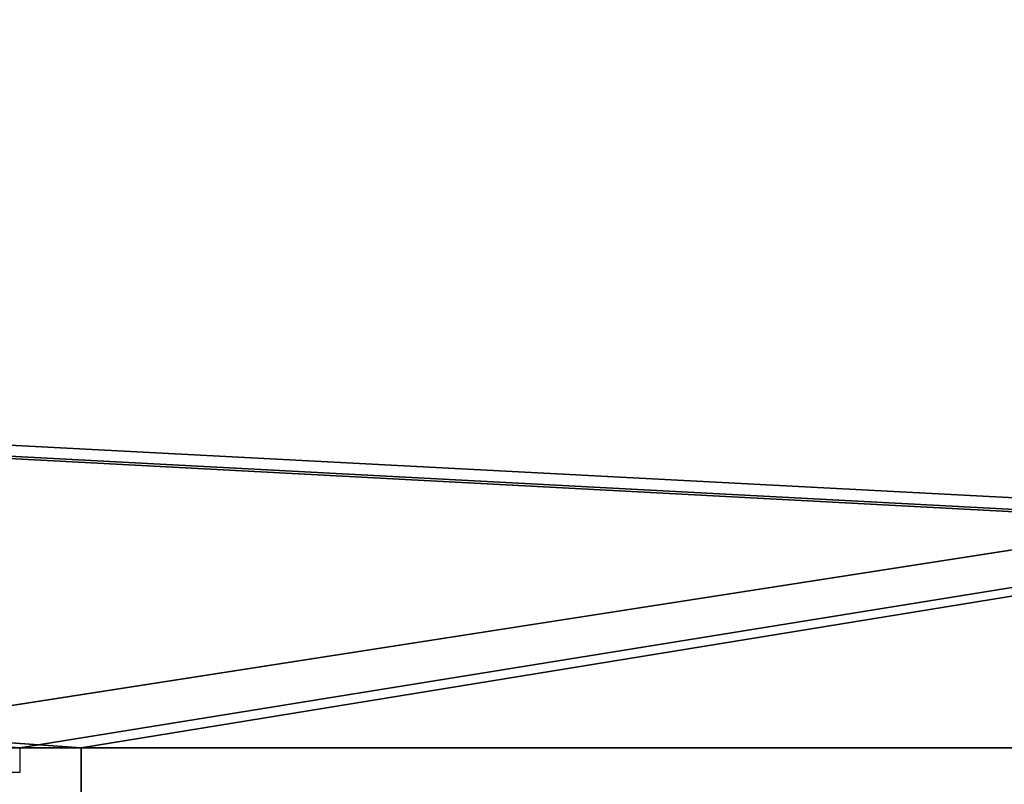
# Model space of a CAD drawing. Header units: millimetres. Extents: x -603 to 3703, y -115 to 249.
# Tile 537 of 656: x 1685 to 1725, y 21 to 52. Entities that reach past the tile are written whole.
import ezdxf

# ---------------------------------------------------------------- set-up
doc = ezdxf.new("R2010")
doc.units = ezdxf.units.MM
doc.layers.add('152', color=7, linetype='Continuous', true_color=0xffffff)

# ---------------------------------------------------------------- blocks, each defined once
blk = doc.blocks.new('UG_SURFACE_002')
at = {"layer": '152', "color": 252, "linetype": 'Continuous', "lineweight": 35}
for points in [[(2165, -13.3, 2212.25), (2165, 230.4, 2212.25), (835, 230.4, 2212.25), (835, -13.3, 2212.25)], [(985, -13.3, 2062.25), (985, 230.4, 2062.25), (2015, 230.4, 2062.25), (2015, -13.3, 2062.25)]]:
    blk.add_3dface(points, dxfattribs=at)
blk = doc.blocks.new('UG_SURFACE_111')
at = {"layer": '152', "color": 7, "linetype": 'Continuous', "lineweight": 35}
for points in [[(1958.65, 11.15, 2003.9), (1958.65, 229.15, 2003.9), (1041.35, 229.15, 2003.9), (1041.35, 11.15, 2003.9)], [(1041.5, 11.15, 2003.75), (1041.5, 229.15, 2003.75), (1958.5, 229.15, 2003.75), (1958.5, 11.15, 2003.75)]]:
    blk.add_3dface(points, dxfattribs=at)
blk = doc.blocks.new('UG_SURFACE_112')
at = {"layer": '152', "color": 41, "linetype": 'Continuous', "lineweight": 35}
for points in [[(1958.65, 229.15, 2003.9), (1958.65, 11.15, 2003.9), (1041.35, 11.15, 2003.9), (1041.35, 229.15, 2003.9)], [(1972.5, 19, 2017.75), (1972.5, 71, 2017.75), (1027.5, 71, 2017.75), (1027.5, 19, 2017.75)]]:
    blk.add_3dface(points, dxfattribs=at)
blk = doc.blocks.new('UG_SURFACE_128')
at = {"layer": '152', "color": 252, "linetype": 'Continuous', "lineweight": 35}
for points in [[(1974, 69.5, 2020.25), (1026, 69.5, 2020.25), (1671.3, 22.801, 2020.25), (1673.8, 22.801, 2020.25)], [(1026, 69.5, 2018.75), (1908.8, 22.801, 2018.75), (1906.3, 22.801, 2018.75)], [(1026, 69.5, 2018.75), (1920.2, 22.801, 2018.75), (1908.8, 22.801, 2018.75)], [(1906.3, 22.801, 2018.75), (1687.7, 22.801, 2018.75), (1026, 69.5, 2018.75)], [(1687.7, 22.801, 2018.75), (1685.2, 22.801, 2018.75), (1026, 69.5, 2018.75)], [(1026, 69.5, 2018.75), (1974, 69.5, 2018.75), (1922.7, 22.801, 2018.75), (1920.2, 22.801, 2018.75)], [(1974, 69.5, 2020.25), (1673.8, 22.801, 2020.25), (1685.2, 22.801, 2020.25)], [(1685.2, 22.801, 2020.25), (1687.7, 22.801, 2020.25), (1974, 69.5, 2020.25)], [(1974, 69.5, 2020.25), (1687.7, 22.801, 2020.25), (1906.3, 22.801, 2020.25)], [(1685.2, 22.801, 2018.75), (1687.7, 22.801, 2018.75), (1687.7, 22.801, 2020.25), (1685.2, 22.801, 2020.25)], [(1687.7, 18.08, 2020.25), (1687.7, 22.801, 2020.25), (1687.7, 22.801, 2018.75), (1687.7, 18.08, 2018.75)], [(1687.7, 22.801, 2020.25), (1687.7, 18.08, 2020.25), (1906.3, 18.08, 2020.25), (1906.3, 22.801, 2020.25)], [(1906.3, 22.801, 2018.75), (1687.7, 18.08, 2018.75), (1687.7, 22.801, 2018.75)], [(1906.3, 22.801, 2018.75), (1906.3, 18.08, 2018.75), (1687.7, 18.08, 2018.75)]]:
    blk.add_3dface(points, dxfattribs=at)
blk = doc.blocks.new('UG_SURFACE_152')
at = {"layer": '152', "color": 252, "linetype": 'Continuous', "lineweight": 35}
for points in [[(1023.5, -30.22, 2021.75), (1976.5, -30.22, 2021.75), (1976.5, 62.62, 2021.75), (1023.5, 62.62, 2021.75)], [(1025, -30.22, 2020.25), (1025, 62.62, 2020.25), (1975, 62.62, 2020.25), (1975, -30.22, 2020.25)]]:
    blk.add_3dface(points, dxfattribs=at)

msp = doc.modelspace()

# ---------------------------------------------------------------- linework, layer by layer
at = {"layer": '152', "color": 252, "linetype": 'Continuous', "lineweight": -3, "true_color": 0x939598}
for p, q in [((1687.7, 22.801, 2020.25), (1685.2, 22.801, 2020.25)), ((1685.2, 22.801, 2018.75), (1685.2, 21.801, 2018.75)), ((1685.2, 22.801, 2018.75), (1685.2, 22.801, 2020.25)), ((1685.2, 22.801, 2020.25), (1685.2, 21.801, 2020.25)), ((1687.7, 22.801, 2018.75), (1685.2, 22.801, 2018.75)), ((1687.7, 22.801, 2018.75), (1687.7, 22.801, 2020.25)), ((1687.7, 18.08, 2020.25), (1687.7, 22.801, 2020.25)), ((1687.7, 18.08, 2018.75), (1687.7, 22.801, 2018.75)), ((1685.2, 21.801, 2018.75), (1673.8, 21.801, 2018.75)), ((1685.2, 21.801, 2020.25), (1673.8, 21.801, 2020.25)), ((1685.2, 21.801, 2018.75), (1685.2, 21.801, 2020.25))]:
    msp.add_line(p, q, dxfattribs=at)

# ---------------------------------------------------------------- block references
for name in ['UG_SURFACE_111', 'UG_SURFACE_002', 'UG_SURFACE_112', 'UG_SURFACE_152', 'UG_SURFACE_128']:
    msp.add_blockref(name, (0, 0), dxfattribs=at)

doc.saveas('drawing.dxf')
